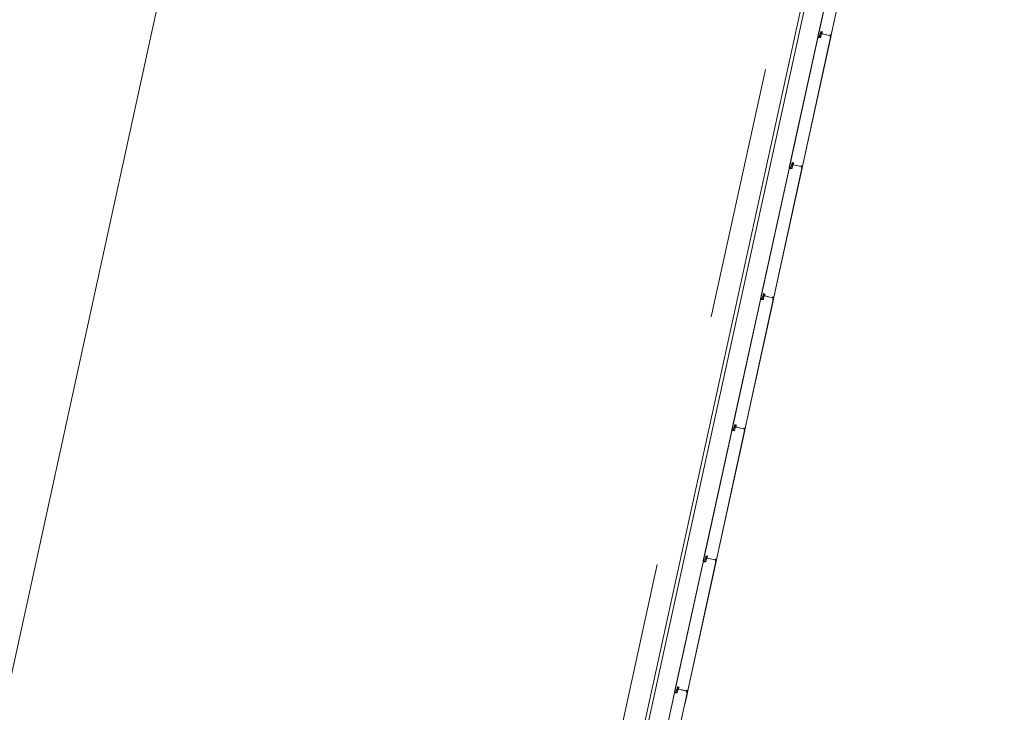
# Model space of a CAD drawing. Header units: metres. Extents: x 233012 to 233264, y 553571 to 554014.
# Tile 277 of 313: x 233092.7 to 233100.48, y 553997.27 to 554002.74. Entities that reach past the tile are written whole.
import ezdxf

# ---------------------------------------------------------------- set-up
doc = ezdxf.new("R2010")
doc.units = ezdxf.units.M
doc.linetypes.add('NLCS-HIDDEN', pattern=[4, 2, -2])
for name, color, linetype, lineweight in [('A-N---NPP', 251, 'NLCS-HIDDEN', 9), ('A-NA23_vloer', 252, 'Continuous', 0), ('A-NL$1B_3D-modellen_algemeen', 252, 'Continuous', 5), ('A-NL$1B_3D-modellen_algemeen-drsn', 252, 'Continuous', 5), ('A-NL23_vloeraanzicht', 252, 'Continuous', 5)]:
    doc.layers.add(name, color=color, linetype=linetype, lineweight=lineweight)

# ---------------------------------------------------------------- blocks, each defined once
blk = doc.blocks.new('NLRS_41_GM_WPB_waterslag_gen_mie - waterslag-5560439-01_Situatie')
at = {"layer": 'A-NL$1B_3D-modellen_algemeen'}
blk.add_line((12.1175, -0.279), (-12.3965, -0.279), dxfattribs=at)

msp = doc.modelspace()

# ---------------------------------------------------------------- linework, layer by layer
at = {"layer": 'A-N---NPP', "flags": 128}
msp.add_lwpolyline([(233208.526, 553888.618), (233228.609, 553980.395), (233099.954, 554008.548), (233025.404, 553667.867), (233154.055, 553639.689), (233189.361, 553801.036), (233206.475, 553797.378), (233225.622, 553884.877)], close=True, dxfattribs=at)
at = {"layer": 'A-NA23_vloer', "flags": 128}
msp.add_lwpolyline([(233189.7304, 553676.5115), (233188.6615, 553671.627), (233028.9605, 553706.5739), (233096.3338, 554014.4585), (233264.2582, 553977.7124), (233263.9339, 553967.3248), (233258.9348, 553967.4302), (233259.131, 553973.716), (233100.1493, 554008.5053), (233034.9138, 553710.3894), (233189.7304, 553676.5115)], dxfattribs=at)
at = {"layer": 'A-NL$1B_3D-modellen_algemeen-drsn'}
for p, q in [((233099.2369, 554003.6337), (233099.0117, 554002.6043)), ((233099.0135, 554002.608), (233099.237, 554003.6296)), ((233099.3384, 554003.6345), (233099.1128, 554002.6033)), ((233099.0223, 554002.603), (233099.0259, 554002.6195)), ((233099.0233, 554002.6028), (233099.0269, 554002.6193)), ((233099.0302, 554002.6252), (233099.034, 554002.6423)), ((233099.0312, 554002.6249), (233099.035, 554002.642)), ((233099.0345, 554002.6369), (233099.0321, 554002.626)), ((233099.0362, 554002.6193), (233099.0322, 554002.6006)), ((233099.0354, 554002.6366), (233099.0331, 554002.6258)), ((233099.0331, 554002.6004), (233099.0372, 554002.6191)), ((233099.1054, 554002.6122), (233099.0419, 554002.6261)), ((233099.0444, 554002.6402), (233099.0427, 554002.6275)), ((233099.0454, 554002.6401), (233099.0437, 554002.6273)), ((233099.044, 554002.6256), (233099.1043, 554002.6125)), ((233099.1105, 554002.616), (233099.1103, 554002.6035)), ((233099.1113, 554002.6035), (233099.1115, 554002.616)), ((233099.1137, 554002.603), (233099.127, 554002.6638)), ((233099.0103, 554002.5982), (233098.7851, 554001.5688)), ((233099.0104, 554002.5941), (233098.7869, 554001.5725)), ((233098.8862, 554001.5678), (233099.1118, 554002.599)), ((233098.8871, 554001.5675), (233099.1128, 554002.5988)), ((233099.0298, 554002.5987), (233099.0103, 554002.5982)), ((233099.0298, 554002.5977), (233099.014, 554002.5973)), ((233098.8074, 554001.6068), (233098.8036, 554001.5897)), ((233098.8046, 554001.5894), (233098.8084, 554001.6065)), ((233098.8178, 554001.6047), (233098.8161, 554001.592)), ((233098.8188, 554001.6046), (233098.8171, 554001.5918)), ((233098.7837, 554001.5627), (233098.5585, 554000.5333)), ((233098.5603, 554000.537), (233098.7839, 554001.5586)), ((233098.6596, 554000.5323), (233098.8852, 554001.5635)), ((233098.6605, 554000.532), (233098.8862, 554001.5633)), ((233098.8032, 554001.5632), (233098.7837, 554001.5627)), ((233098.7874, 554001.5618), (233098.8032, 554001.5622)), ((233098.7993, 554001.584), (233098.7957, 554001.5675)), ((233098.7967, 554001.5673), (233098.8003, 554001.5838)), ((233098.8079, 554001.6014), (233098.8055, 554001.5905)), ((233098.8096, 554001.5838), (233098.8056, 554001.5651)), ((233098.8065, 554001.5903), (233098.8088, 554001.6012)), ((233098.8106, 554001.5836), (233098.8065, 554001.5649)), ((233098.8788, 554001.5767), (233098.8153, 554001.5906)), ((233098.8174, 554001.5901), (233098.8777, 554001.577)), ((233098.8839, 554001.5805), (233098.8837, 554001.568)), ((233098.8849, 554001.5805), (233098.8847, 554001.568)), ((233098.5571, 554000.5272), (233098.3319, 553999.4978)), ((233098.5573, 554000.5231), (233098.3337, 553999.5015)), ((233098.433, 553999.4968), (233098.6586, 554000.528)), ((233098.4339, 553999.4965), (233098.6596, 554000.5278)), ((233098.5766, 554000.5277), (233098.5571, 554000.5272)), ((233098.5766, 554000.5267), (233098.5608, 554000.5263)), ((233098.5691, 554000.532), (233098.5727, 554000.5485)), ((233098.5701, 554000.5318), (233098.5737, 554000.5483)), ((233098.577, 554000.5542), (233098.5808, 554000.5713)), ((233098.578, 554000.554), (233098.5818, 554000.571)), ((233098.5813, 554000.5659), (233098.5789, 554000.555)), ((233098.5831, 554000.5483), (233098.579, 554000.5296)), ((233098.5799, 554000.5548), (233098.5822, 554000.5657)), ((233098.5799, 554000.5294), (233098.584, 554000.5481)), ((233098.6522, 554000.5412), (233098.5887, 554000.5551)), ((233098.5912, 554000.5692), (233098.5895, 554000.5565)), ((233098.5905, 554000.5563), (233098.5922, 554000.5691)), ((233098.5908, 554000.5547), (233098.6511, 554000.5415)), ((233098.6573, 554000.545), (233098.6571, 554000.5325)), ((233098.6581, 554000.5325), (233098.6583, 554000.545)), ((233098.3461, 553999.513), (233098.3425, 553999.4965)), ((233098.3435, 553999.4963), (233098.3471, 553999.5128)), ((233098.3505, 553999.5187), (233098.3542, 553999.5358)), ((233098.3514, 553999.5185), (233098.3552, 553999.5355)), ((233098.3547, 553999.5304), (233098.3523, 553999.5195)), ((233098.3565, 553999.5128), (233098.3524, 553999.4941)), ((233098.3533, 553999.5193), (233098.3556, 553999.5302)), ((233098.3574, 553999.5126), (233098.3533, 553999.4939)), ((233098.4256, 553999.5057), (233098.3621, 553999.5196)), ((233098.3646, 553999.5337), (233098.3629, 553999.521)), ((233098.3639, 553999.5208), (233098.3656, 553999.5336)), ((233098.3642, 553999.5192), (233098.4245, 553999.506)), ((233098.4307, 553999.5095), (233098.4305, 553999.497)), ((233098.4315, 553999.497), (233098.4317, 553999.5095)), ((233098.3305, 553999.4917), (233098.1053, 553998.4623)), ((233098.3307, 553999.4876), (233098.1071, 553998.466)), ((233098.432, 553999.4925), (233098.2064, 553998.4613)), ((233098.2074, 553998.461), (233098.433, 553999.4923)), ((233098.35, 553999.4922), (233098.3305, 553999.4917)), ((233098.3342, 553999.4908), (233098.35, 553999.4912)), ((233098.1239, 553998.4832), (233098.1276, 553998.5003)), ((233098.1248, 553998.483), (233098.1286, 553998.5)), ((233098.1281, 553998.4949), (233098.1257, 553998.484)), ((233098.1267, 553998.4838), (233098.1291, 553998.4947)), ((233098.138, 553998.4982), (233098.1363, 553998.4855)), ((233098.1373, 553998.4854), (233098.139, 553998.4981)), ((233098.1039, 553998.4562), (233097.8787, 553997.4268)), ((233097.8805, 553997.4305), (233098.1041, 553998.4521)), ((233098.2054, 553998.457), (233097.9798, 553997.4258)), ((233097.9808, 553997.4255), (233098.2064, 553998.4568)), ((233098.1234, 553998.4567), (233098.1039, 553998.4562)), ((233098.1076, 553998.4553), (233098.1234, 553998.4557)), ((233098.1196, 553998.4775), (233098.1159, 553998.4611)), ((233098.1169, 553998.4608), (233098.1205, 553998.4773)), ((233098.1299, 553998.4773), (233098.1258, 553998.4586)), ((233098.1308, 553998.4771), (233098.1268, 553998.4584)), ((233098.199, 553998.4702), (233098.1355, 553998.4841)), ((233098.1376, 553998.4837), (233098.1979, 553998.4705)), ((233098.2041, 553998.474), (233098.2039, 553998.4615)), ((233098.2049, 553998.4616), (233098.2051, 553998.474)), ((233097.8773, 553997.4207), (233097.6521, 553996.3913)), ((233097.8775, 553997.4166), (233097.6539, 553996.395)), ((233097.7532, 553996.3903), (233097.9789, 553997.4215)), ((233097.8968, 553997.4212), (233097.8773, 553997.4207)), ((233097.8968, 553997.4202), (233097.881, 553997.4198)), ((233097.8894, 553997.4256), (233097.893, 553997.442)), ((233097.8903, 553997.4253), (233097.8939, 553997.4418)), ((233097.8973, 553997.4477), (233097.901, 553997.4648)), ((233097.8982, 553997.4475), (233097.902, 553997.4646)), ((233097.9015, 553997.4594), (233097.8991, 553997.4486)), ((233097.9033, 553997.4418), (233097.8992, 553997.4231)), ((233097.9001, 553997.4483), (233097.9025, 553997.4592)), ((233097.9002, 553997.4229), (233097.9042, 553997.4416)), ((233097.9724, 553997.4347), (233097.9089, 553997.4486)), ((233097.9114, 553997.4627), (233097.9098, 553997.45)), ((233097.9124, 553997.4626), (233097.9107, 553997.4499)), ((233097.911, 553997.4482), (233097.9713, 553997.435)), ((233097.962, 553997.3398), (233097.9798, 553997.4213)), ((233097.9775, 553997.4385), (233097.9773, 553997.426)), ((233097.9783, 553997.4261), (233097.9785, 553997.4385))]:
    msp.add_line(p, q, dxfattribs=at)
for centre, major_axis, start_param, end_param in [((233099.0294, 554002.6188), (0.00273, 0.00219), 1.689623, 2.248479), ((233099.0294, 554002.6188), (0.00348, 0.00036), 2.263052, 2.821909), ((233099.0294, 554002.6188), (0.00195, 0.00157), 1.689623, 2.248479), ((233099.0281, 554002.6256), (-0.00196, 0.001), 2.837023, 3.39588), ((233099.0281, 554002.6256), (-0.00085, 0.00203), 3.539719, 4.098575), ((233099.0281, 554002.6256), (-0.00159, 0.00278), 3.417358, 3.976214), ((233099.0352, 554002.6254), (0.00316, 0.00052), 2.764345, 4.299093), ((233099.0352, 554002.6254), (0.00218, 0.00029), 2.796726, 4.331349), ((233099.0352, 554002.6254), (0.0022, -0.00005), 2.951707, 4.48633), ((233099.0374, 554002.6415), (0.00316, 0.00151), 0.909507, 2.480303), ((233099.0374, 554002.6415), (0.00316, 0.00151), 0.909507, 2.480303), ((233099.0338, 554002.6198), (-0.0004, -0.00247), 1.517566, 3.052924), ((233099.0376, 554002.6362), (0.00306, 0.00094), 1.055608, 2.626404), ((233099.0338, 554002.6198), (0.00138, 0.00322), 4.902642, 6.438001), ((233099.0338, 554002.6198), (0.00212, -0.00278), 0.704419, 2.239778), ((233099.0374, 554002.6415), (0.00195, 0.00157), 0.677683, 2.248479), ((233099.0376, 554002.6362), (0.00219, 0.00023), 1.249046, 2.819842), ((233099.0376, 554002.6362), (0.00219, 0.00023), 1.249046, 2.819842), ((233099.0392, 554002.6358), (0.00131, 0.00177), 5.221733, 6.705263), ((233099.0392, 554002.6358), (0.00072, 0.00208), 4.916898, 6.400428), ((233099.0392, 554002.6358), (0.00246, -0.00204), 0.564994, 2.048524), ((233099.0439, 554002.6276), (0.00077, 0.00341), 1.664264, 2.402198), ((233099.0439, 554002.6276), (0.0035, -0.00012), 3.048082, 3.786017), ((233099.0439, 554002.6276), (0.00199, 0.00152), 2.360264, 3.114134), ((233099.0419, 554002.6405), (0.0024, 0.0007), 5.870037, 7.353567), ((233099.0419, 554002.6405), (0.00197, 0.00289), 5.183337, 6.666867), ((233099.0419, 554002.6405), (0.00263, 0.00231), 5.433705, 6.917235), ((233099.0444, 554002.6273), (0.00037, 0.00161), 1.667589, 3.151119), ((233099.0444, 554002.6273), (0.000287, 0.000583), 1.899413, 3.382943), ((233099.0444, 554002.6273), (-0.000035, 0.000649), 1.389472, 2.873002), ((233099.1081, 554002.6161), (-0.00183, 0.00078), 4.800389, 6.468977), ((233099.1085, 554002.6157), (0.00031, 0.00126), 4.933576, 7.877773), ((233099.1085, 554002.6157), (0.000034, -0.000291), 1.43767, 4.381867), ((233099.1085, 554002.6157), (0.000102, -0.000275), 1.198998, 4.143195), ((233099.1085, 554002.616), (0.00115, 0.00164), 5.306478, 6.77821), ((233099.0144, 554002.5933), (0.00298, 0.00267), 0.931354, 2.19532), ((233099.0144, 554002.5933), (0.00203, -0.00344), 2.699863, 3.963829), ((233099.0176, 554002.6071), (-0.00369, 0.00202), 0.284984, 1.592391), ((233099.0176, 554002.6071), (-0.00408, 0.001), 0.023979, 1.331386), ((233099.0202, 554002.6035), (0.00076, 0.00311), 2.902183, 4.736368), ((233099.0202, 554002.6035), (0.00086, 0.00203), 3.063058, 4.897244), ((233099.0202, 554002.6035), (-0.00138, 0.00171), 1.98509, 3.819275), ((233099.0297, 554002.6012), (0.00225, 0.00108), 4.29038, 5.620278), ((233099.0297, 554002.6012), (0.00143, -0.0032), 5.888446, 7.218344), ((233099.0297, 554002.6012), (0.00275, 0.00217), 4.069193, 5.39909), ((233099.1045, 554002.6134), (0.000837, 0.000547), 3.917973, 5.48877), ((233099.1056, 554002.6132), (0.000884, -0.000467), 4.982599, 6.553395), ((233099.11, 554002.6035), (0.0027, -0.0013), 2.472128, 4.943664), ((233099.11, 554002.6035), (0.00299, -0.00023), 2.099436, 4.570971), ((233099.11, 554002.6035), (0.00199, -0.00017), 2.107302, 4.578591), ((233099.1086, 554002.6062), (0.000994, -0.000113), 5.278694, 6.377924), ((233099.1121, 554002.6037), (0.00135, 0.00119), 2.53463, 5.179109), ((233099.1108, 554002.5992), (0.000016, -0.001), 1.338972, 2.909768), ((233099.1108, 554002.5992), (0.000016, -0.001), 1.338972, 2.909768), ((233099.1121, 554002.6037), (0.000059, 0.000798), 1.822201, 4.316263), ((233099.1121, 554002.6037), (0.000571, 0.00056), 2.543407, 5.037469), ((233099.1108, 554002.5992), (0.00145, 0.00138), 5.307534, 6.87833), ((233098.8108, 554001.606), (0.00116, 0.0033), 0.122489, 1.693286), ((233098.8108, 554001.606), (0.00116, 0.0033), 0.122489, 1.693286), ((233098.811, 554001.6007), (0.00306, 0.00094), 1.055608, 2.626404), ((233098.8108, 554001.606), (0.00192, 0.0016), 0.662909, 2.233706), ((233098.8153, 554001.605), (0.00137, 0.00209), 5.162977, 6.646507), ((233098.8153, 554001.605), (-0.00014, -0.0035), 1.481303, 2.964833), ((233098.8153, 554001.605), (0.00145, 0.00319), 5.011082, 6.494612), ((233098.7878, 554001.5578), (0.00298, 0.00267), 0.931354, 2.19532), ((233098.7878, 554001.5578), (0.00203, -0.00344), 2.699863, 3.963829), ((233098.791, 554001.5716), (0.0042, 0.00007), 2.909966, 4.217373), ((233098.791, 554001.5716), (0.00345, -0.0024), 3.534291, 4.841698), ((233098.7936, 554001.568), (0.00151, -0.00282), 5.313654, 7.14784), ((233098.7936, 554001.568), (0.0017, -0.0014), 4.924274, 6.758459), ((233098.7936, 554001.568), (0.00081, -0.00205), 5.42827, 7.262456), ((233098.8028, 554001.5833), (0.00188, -0.00295), 3.371735, 3.930592), ((233098.8028, 554001.5833), (-0.00016, -0.0035), 3.985195, 4.544052), ((233098.8028, 554001.5833), (0.00108, -0.00225), 3.490623, 4.04948), ((233098.8015, 554001.5901), (0.00189, -0.00113), 6.046079, 6.604935), ((233098.8015, 554001.5901), (0.00144, -0.00166), 0.083893, 0.64275), ((233098.8031, 554001.5657), (0.00225, 0.00108), 4.29038, 5.620278), ((233098.8031, 554001.5657), (0.00143, -0.0032), 5.888446, 7.218344), ((233098.8031, 554001.5657), (0.00275, 0.00217), 4.069193, 5.39909), ((233098.8015, 554001.5901), (0.00315, -0.00056), 5.686243, 6.2451), ((233098.8086, 554001.5899), (0.00316, 0.00052), 2.764345, 4.299093), ((233098.8086, 554001.5899), (0.00218, 0.00029), 2.796726, 4.331349), ((233098.8086, 554001.5899), (0.0022, -0.00005), 2.951707, 4.48633), ((233098.8072, 554001.5843), (-0.0004, -0.00247), 1.517566, 3.052924), ((233098.8072, 554001.5843), (0.00138, 0.00322), 4.902642, 6.438001), ((233098.8072, 554001.5843), (0.00212, -0.00278), 0.704419, 2.239778), ((233098.811, 554001.6007), (0.00219, 0.00023), 1.249046, 2.819842), ((233098.811, 554001.6007), (0.00219, 0.00023), 1.249046, 2.819842), ((233098.8126, 554001.6003), (0.00131, 0.00177), 5.221733, 6.705263), ((233098.8126, 554001.6003), (0.00072, 0.00208), 4.916898, 6.400428), ((233098.8126, 554001.6003), (0.00246, -0.00204), 0.564994, 2.048524), ((233098.8173, 554001.5921), (0.00077, 0.00341), 1.664264, 2.402198), ((233098.8173, 554001.5921), (0.0035, -0.00012), 3.048082, 3.786017), ((233098.8173, 554001.5921), (0.00199, 0.00152), 2.360264, 3.114134), ((233098.8178, 554001.5918), (0.00061, -0.00153), 4.202447, 5.685977), ((233098.8178, 554001.5918), (0.000586, -0.000281), 3.460683, 4.944212), ((233098.8178, 554001.5918), (0.000142, -0.000634), 4.363322, 5.846852), ((233098.8779, 554001.5779), (0.000794, -0.000608), 5.150418, 6.721214), ((233098.879, 554001.5777), (0.000884, -0.000467), 4.982599, 6.553395), ((233098.8815, 554001.5806), (0.00069, 0.00186), 0.040866, 1.709453), ((233098.8834, 554001.568), (0.0027, -0.0013), 2.472128, 4.943664), ((233098.8834, 554001.568), (0.00299, -0.00023), 2.099436, 4.570971), ((233098.8819, 554001.5802), (0.00031, 0.00126), 4.933576, 7.877773), ((233098.8834, 554001.568), (0.00199, -0.00017), 2.107302, 4.578591), ((233098.8819, 554001.5802), (0.000034, -0.000291), 1.43767, 4.381867), ((233098.8819, 554001.5802), (0.000102, -0.000275), 1.198998, 4.143195), ((233098.8819, 554001.5805), (0.00045, -0.00195), 1.326327, 2.798059), ((233098.8821, 554001.5707), (0.000994, -0.000113), 5.278694, 6.377924), ((233098.8855, 554001.5682), (0.00164, 0.00075), 2.825219, 5.469697), ((233098.8843, 554001.5637), (0.000016, -0.001), 1.338972, 2.909768), ((233098.8843, 554001.5637), (0.000016, -0.001), 1.338972, 2.909768), ((233098.8855, 554001.5682), (0.000791, -0.000117), 3.465414, 5.959476), ((233098.8855, 554001.5682), (0.000584, 0.000547), 2.566065, 5.060127), ((233098.8843, 554001.5637), (0.00145, 0.00138), 5.307534, 6.87833), ((233098.5612, 554000.5223), (0.00298, 0.00267), 0.931354, 2.19532), ((233098.5612, 554000.5223), (0.00203, -0.00344), 2.699863, 3.963829), ((233098.5644, 554000.5361), (0.0042, 0.00007), 2.909966, 4.217373), ((233098.5644, 554000.5361), (0.00345, -0.0024), 3.534291, 4.841698), ((233098.567, 554000.5325), (0.00151, -0.00282), 5.313654, 7.14784), ((233098.567, 554000.5325), (0.0017, -0.0014), 4.924274, 6.758459), ((233098.567, 554000.5325), (0.00081, -0.00205), 5.42827, 7.262456), ((233098.5762, 554000.5478), (0.00188, -0.00295), 3.371735, 3.930592), ((233098.5762, 554000.5478), (-0.00016, -0.0035), 3.985195, 4.544052), ((233098.5762, 554000.5478), (0.00108, -0.00225), 3.490623, 4.04948), ((233098.5749, 554000.5546), (0.00189, -0.00113), 6.046079, 6.604935), ((233098.5749, 554000.5546), (0.00144, -0.00166), 0.083893, 0.64275), ((233098.5765, 554000.5302), (0.00225, 0.00108), 4.29038, 5.620278), ((233098.5765, 554000.5302), (0.00143, -0.0032), 5.888446, 7.218344), ((233098.5765, 554000.5302), (0.00275, 0.00217), 4.069193, 5.39909), ((233098.5749, 554000.5546), (0.00315, -0.00056), 5.686243, 6.2451), ((233098.582, 554000.5544), (0.00316, 0.00052), 2.764345, 4.299093), ((233098.582, 554000.5544), (0.00218, 0.00029), 2.796726, 4.331349), ((233098.582, 554000.5544), (0.0022, -0.00005), 2.951707, 4.48633), ((233098.5842, 554000.5705), (0.00116, 0.0033), 0.122489, 1.693286), ((233098.5842, 554000.5705), (0.00116, 0.0033), 0.122489, 1.693286), ((233098.5806, 554000.5488), (-0.0004, -0.00247), 1.517566, 3.052924), ((233098.5844, 554000.5652), (0.00306, 0.00094), 1.055608, 2.626404), ((233098.5806, 554000.5488), (0.00138, 0.00322), 4.902642, 6.438001), ((233098.5806, 554000.5488), (0.00212, -0.00278), 0.704419, 2.239778), ((233098.5842, 554000.5705), (0.00192, 0.0016), 0.662909, 2.233706), ((233098.5844, 554000.5652), (0.00219, 0.00023), 1.249046, 2.819842), ((233098.5844, 554000.5652), (0.00219, 0.00023), 1.249046, 2.819842), ((233098.586, 554000.5648), (0.00131, 0.00177), 5.221733, 6.705263), ((233098.586, 554000.5648), (0.00072, 0.00208), 4.916898, 6.400428), ((233098.586, 554000.5648), (0.00246, -0.00204), 0.564994, 2.048524), ((233098.5907, 554000.5566), (0.00077, 0.00341), 1.664264, 2.402198), ((233098.5907, 554000.5566), (0.0035, -0.00012), 3.048082, 3.786017), ((233098.5907, 554000.5566), (0.00199, 0.00152), 2.360264, 3.114134), ((233098.5887, 554000.5695), (0.00137, 0.00209), 5.162977, 6.646507), ((233098.5887, 554000.5695), (-0.00014, -0.0035), 1.481303, 2.964833), ((233098.5887, 554000.5695), (0.00145, 0.00319), 5.011082, 6.494612), ((233098.5912, 554000.5563), (0.00061, -0.00153), 4.202447, 5.685977), ((233098.5912, 554000.5563), (0.000586, -0.000281), 3.460683, 4.944212), ((233098.5912, 554000.5563), (0.000142, -0.000634), 4.363322, 5.846852), ((233098.6513, 554000.5424), (0.000794, -0.000608), 5.150418, 6.721214), ((233098.6524, 554000.5422), (0.000884, -0.000467), 4.982599, 6.553395), ((233098.6549, 554000.5451), (0.00069, 0.00186), 0.040866, 1.709453), ((233098.6568, 554000.5325), (0.0027, -0.0013), 2.472128, 4.943664), ((233098.6568, 554000.5325), (0.00299, -0.00023), 2.099436, 4.570971), ((233098.6553, 554000.5447), (0.00031, 0.00126), 4.933576, 7.877773), ((233098.6568, 554000.5325), (0.00199, -0.00017), 2.107302, 4.578591), ((233098.6553, 554000.5447), (0.000034, -0.000291), 1.43767, 4.381867), ((233098.6553, 554000.5447), (0.000102, -0.000275), 1.198998, 4.143195), ((233098.6553, 554000.545), (0.00045, -0.00195), 1.326327, 2.798059), ((233098.6555, 554000.5352), (0.000994, -0.000113), 5.278694, 6.377924), ((233098.6589, 554000.5327), (0.00164, 0.00075), 2.825219, 5.469697), ((233098.6577, 554000.5282), (0.000016, -0.001), 1.338972, 2.909768), ((233098.6577, 554000.5282), (0.000016, -0.001), 1.338972, 2.909768), ((233098.6589, 554000.5327), (0.000791, -0.000117), 3.465414, 5.959476), ((233098.6589, 554000.5327), (0.000584, 0.000547), 2.566065, 5.060127), ((233098.6577, 554000.5282), (0.00145, 0.00138), 5.307534, 6.87833), ((233098.3496, 553999.5123), (0.00188, -0.00295), 3.371735, 3.930592), ((233098.3496, 553999.5123), (-0.00016, -0.0035), 3.985195, 4.544052), ((233098.3496, 553999.5123), (0.00108, -0.00225), 3.490623, 4.04948), ((233098.3483, 553999.5191), (0.00189, -0.00113), 6.046079, 6.604935), ((233098.3483, 553999.5191), (0.00144, -0.00166), 0.083893, 0.64275), ((233098.3483, 553999.5191), (0.00315, -0.00056), 5.686243, 6.2451), ((233098.3554, 553999.5189), (0.00316, 0.00052), 2.764345, 4.299093), ((233098.3554, 553999.5189), (0.00218, 0.00029), 2.796726, 4.331349), ((233098.3554, 553999.5189), (0.0022, -0.00005), 2.951707, 4.48633), ((233098.3576, 553999.535), (0.00116, 0.0033), 0.122489, 1.693286), ((233098.3576, 553999.535), (0.00116, 0.0033), 0.122489, 1.693286), ((233098.354, 553999.5133), (-0.0004, -0.00247), 1.517566, 3.052924), ((233098.3578, 553999.5297), (0.00306, 0.00094), 1.055608, 2.626404), ((233098.354, 553999.5133), (0.00138, 0.00322), 4.902642, 6.438001), ((233098.354, 553999.5133), (0.00212, -0.00278), 0.704419, 2.239778), ((233098.3576, 553999.535), (0.00192, 0.0016), 0.662909, 2.233706), ((233098.3578, 553999.5297), (0.00219, 0.00023), 1.249046, 2.819842), ((233098.3578, 553999.5297), (0.00219, 0.00023), 1.249046, 2.819842), ((233098.3595, 553999.5293), (0.00131, 0.00177), 5.221733, 6.705263), ((233098.3595, 553999.5293), (0.00072, 0.00208), 4.916898, 6.400428), ((233098.3595, 553999.5293), (0.00246, -0.00204), 0.564994, 2.048524), ((233098.3641, 553999.5211), (0.00077, 0.00341), 1.664264, 2.402198), ((233098.3641, 553999.5211), (0.0035, -0.00012), 3.048082, 3.786017), ((233098.3641, 553999.5211), (0.00199, 0.00152), 2.360264, 3.114134), ((233098.3621, 553999.534), (0.00137, 0.00209), 5.162977, 6.646507), ((233098.3646, 553999.5208), (0.00061, -0.00153), 4.202447, 5.685977), ((233098.3621, 553999.534), (-0.00014, -0.0035), 1.481303, 2.964833), ((233098.3621, 553999.534), (0.00145, 0.00319), 5.011082, 6.494612), ((233098.3646, 553999.5208), (0.000586, -0.000281), 3.460683, 4.944212), ((233098.3646, 553999.5208), (0.000142, -0.000634), 4.363322, 5.846852), ((233098.4247, 553999.5069), (0.000794, -0.000608), 5.150418, 6.721214), ((233098.4258, 553999.5067), (0.000884, -0.000467), 4.982599, 6.553395), ((233098.4283, 553999.5096), (0.00069, 0.00186), 0.040866, 1.709453), ((233098.4287, 553999.5092), (0.00031, 0.00126), 4.933576, 7.877773), ((233098.4287, 553999.5092), (0.000034, -0.000291), 1.43767, 4.381867), ((233098.4287, 553999.5092), (0.000102, -0.000275), 1.198998, 4.143195), ((233098.4287, 553999.5095), (0.00045, -0.00195), 1.326327, 2.798059), ((233098.3346, 553999.4868), (0.00298, 0.00267), 0.931354, 2.19532), ((233098.3346, 553999.4868), (0.00203, -0.00344), 2.699863, 3.963829), ((233098.3378, 553999.5006), (0.0042, 0.00007), 2.909966, 4.217373), ((233098.3378, 553999.5006), (0.00345, -0.0024), 3.534291, 4.841698), ((233098.3404, 553999.497), (0.00151, -0.00282), 5.313654, 7.14784), ((233098.3404, 553999.497), (0.0017, -0.0014), 4.924274, 6.758459), ((233098.3404, 553999.497), (0.00081, -0.00205), 5.42827, 7.262456), ((233098.3499, 553999.4947), (0.00225, 0.00108), 4.29038, 5.620278), ((233098.3499, 553999.4947), (0.00143, -0.0032), 5.888446, 7.218344), ((233098.3499, 553999.4947), (0.00275, 0.00217), 4.069193, 5.39909), ((233098.4302, 553999.497), (0.0027, -0.0013), 2.472128, 4.943664), ((233098.4302, 553999.497), (0.00299, -0.00023), 2.099436, 4.570971), ((233098.4302, 553999.497), (0.00199, -0.00017), 2.107302, 4.578591), ((233098.4289, 553999.4997), (0.000994, -0.000113), 5.278694, 6.377924), ((233098.4323, 553999.4972), (0.00164, 0.00075), 2.825219, 5.469697), ((233098.4311, 553999.4927), (0.000016, -0.001), 1.338972, 2.909768), ((233098.4311, 553999.4927), (0.000016, -0.001), 1.338972, 2.909768), ((233098.4323, 553999.4972), (0.000791, -0.000117), 3.465414, 5.959476), ((233098.4323, 553999.4972), (0.000584, 0.000547), 2.566065, 5.060127), ((233098.4311, 553999.4927), (0.00145, 0.00138), 5.307534, 6.87833), ((233098.131, 553998.4995), (0.00116, 0.0033), 0.122489, 1.693286), ((233098.131, 553998.4995), (0.00116, 0.0033), 0.122489, 1.693286), ((233098.1312, 553998.4942), (0.00306, 0.00094), 1.055608, 2.626404), ((233098.131, 553998.4995), (0.00192, 0.0016), 0.662909, 2.233706), ((233098.1312, 553998.4942), (0.00219, 0.00023), 1.249046, 2.819842), ((233098.1312, 553998.4942), (0.00219, 0.00023), 1.249046, 2.819842), ((233098.1329, 553998.4938), (0.00131, 0.00177), 5.221733, 6.705263), ((233098.1329, 553998.4938), (0.00072, 0.00208), 4.916898, 6.400428), ((233098.1329, 553998.4938), (0.00246, -0.00204), 0.564994, 2.048524), ((233098.1355, 553998.4985), (0.00137, 0.00209), 5.162977, 6.646507), ((233098.1355, 553998.4985), (-0.00014, -0.0035), 1.481303, 2.964833), ((233098.1355, 553998.4985), (0.00145, 0.00319), 5.011082, 6.494612), ((233098.108, 553998.4513), (0.00298, 0.00267), 0.931354, 2.19532), ((233098.108, 553998.4513), (0.00203, -0.00344), 2.699863, 3.963829), ((233098.1112, 553998.4651), (0.0042, 0.00007), 2.909966, 4.217373), ((233098.1112, 553998.4651), (0.00345, -0.0024), 3.534291, 4.841698), ((233098.1138, 553998.4615), (0.00151, -0.00282), 5.313654, 7.14784), ((233098.1138, 553998.4615), (0.0017, -0.0014), 4.924274, 6.758459), ((233098.1138, 553998.4615), (0.00081, -0.00205), 5.42827, 7.262456), ((233098.123, 553998.4768), (0.00188, -0.00295), 3.371735, 3.930592), ((233098.123, 553998.4768), (-0.00016, -0.0035), 3.985195, 4.544052), ((233098.123, 553998.4768), (0.00108, -0.00225), 3.490623, 4.04948), ((233098.1217, 553998.4836), (0.00189, -0.00113), 6.046079, 6.604935), ((233098.1217, 553998.4836), (0.00144, -0.00166), 0.083893, 0.64275), ((233098.1233, 553998.4592), (0.00225, 0.00108), 4.29038, 5.620278), ((233098.1233, 553998.4592), (0.00143, -0.0032), 5.888446, 7.218344), ((233098.1233, 553998.4592), (0.00275, 0.00217), 4.069193, 5.39909), ((233098.1217, 553998.4836), (0.00315, -0.00056), 5.686243, 6.2451), ((233098.1288, 553998.4834), (0.00316, 0.00052), 2.764345, 4.299093), ((233098.1288, 553998.4834), (0.00218, 0.00029), 2.796726, 4.331349), ((233098.1288, 553998.4834), (0.0022, -0.00005), 2.951707, 4.48633), ((233098.1274, 553998.4778), (-0.0004, -0.00247), 1.517566, 3.052924), ((233098.1274, 553998.4778), (0.00138, 0.00322), 4.902642, 6.438001), ((233098.1274, 553998.4778), (0.00212, -0.00278), 0.704419, 2.239778), ((233098.1375, 553998.4856), (0.00077, 0.00341), 1.664264, 2.402198), ((233098.1375, 553998.4856), (0.0035, -0.00012), 3.048082, 3.786017), ((233098.1375, 553998.4856), (0.00199, 0.00152), 2.360264, 3.114134), ((233098.138, 553998.4853), (0.00061, -0.00153), 4.202447, 5.685977), ((233098.138, 553998.4853), (0.000586, -0.000281), 3.460683, 4.944212), ((233098.138, 553998.4853), (0.000142, -0.000634), 4.363322, 5.846852), ((233098.1981, 553998.4714), (0.000794, -0.000608), 5.150418, 6.721214), ((233098.1992, 553998.4712), (0.000884, -0.000467), 4.982599, 6.553395), ((233098.2017, 553998.4741), (0.00069, 0.00186), 0.040866, 1.709453), ((233098.2036, 553998.4615), (0.0027, -0.0013), 2.472128, 4.943664), ((233098.2036, 553998.4615), (0.00299, -0.00023), 2.099436, 4.570971), ((233098.2021, 553998.4737), (0.00031, 0.00126), 4.933576, 7.877773), ((233098.2036, 553998.4615), (0.00199, -0.00017), 2.107302, 4.578591), ((233098.2021, 553998.4737), (0.000034, -0.000291), 1.43767, 4.381867), ((233098.2021, 553998.4737), (0.000102, -0.000275), 1.198998, 4.143195), ((233098.2021, 553998.474), (0.00045, -0.00195), 1.326327, 2.798059), ((233098.2023, 553998.4642), (0.000994, -0.000113), 5.278694, 6.377924), ((233098.2057, 553998.4617), (0.00164, 0.00075), 2.825219, 5.469697), ((233098.2045, 553998.4572), (0.000016, -0.001), 1.338972, 2.909768), ((233098.2045, 553998.4572), (0.000016, -0.001), 1.338972, 2.909768), ((233098.2057, 553998.4617), (0.000791, -0.000117), 3.465414, 5.959476), ((233098.2057, 553998.4617), (0.000584, 0.000547), 2.566065, 5.060127), ((233098.2045, 553998.4572), (0.00145, 0.00138), 5.307534, 6.87833), ((233097.8814, 553997.4158), (0.00298, 0.00267), 0.931354, 2.19532), ((233097.8814, 553997.4158), (0.00203, -0.00344), 2.699863, 3.963829), ((233097.8846, 553997.4296), (0.0042, 0.00007), 2.909966, 4.217373), ((233097.8846, 553997.4296), (0.00345, -0.0024), 3.534291, 4.841698), ((233097.8872, 553997.426), (0.00151, -0.00282), 5.313654, 7.14784), ((233097.8872, 553997.426), (0.0017, -0.0014), 4.924274, 6.758459), ((233097.8872, 553997.426), (0.00081, -0.00205), 5.42827, 7.262456), ((233097.8964, 553997.4413), (0.00188, -0.00295), 3.371735, 3.930592), ((233097.8964, 553997.4413), (-0.00016, -0.0035), 3.985195, 4.544052), ((233097.8964, 553997.4413), (0.00108, -0.00225), 3.490623, 4.04948), ((233097.8951, 553997.4481), (0.00189, -0.00113), 6.046079, 6.604935), ((233097.8951, 553997.4481), (0.00144, -0.00166), 0.083893, 0.64275), ((233097.8967, 553997.4237), (0.00225, 0.00108), 4.29038, 5.620278), ((233097.8967, 553997.4237), (0.00143, -0.0032), 5.888446, 7.218344), ((233097.8967, 553997.4237), (0.00275, 0.00217), 4.069193, 5.39909), ((233097.8951, 553997.4481), (0.00315, -0.00056), 5.686243, 6.2451), ((233097.9022, 553997.4479), (0.00316, 0.00052), 2.764345, 4.299093), ((233097.9022, 553997.4479), (0.00218, 0.00029), 2.796726, 4.331349), ((233097.9022, 553997.4479), (0.0022, -0.00005), 2.951707, 4.48633), ((233097.9044, 553997.464), (0.00116, 0.0033), 0.122489, 1.693286), ((233097.9044, 553997.464), (0.00116, 0.0033), 0.122489, 1.693286), ((233097.9008, 553997.4423), (-0.0004, -0.00247), 1.517566, 3.052924), ((233097.9046, 553997.4587), (0.00306, 0.00094), 1.055608, 2.626404), ((233097.9008, 553997.4423), (0.00138, 0.00322), 4.902642, 6.438001), ((233097.9008, 553997.4423), (0.00212, -0.00278), 0.704419, 2.239778), ((233097.9044, 553997.464), (0.00192, 0.0016), 0.662909, 2.233706), ((233097.9046, 553997.4587), (0.00219, 0.00023), 1.249046, 2.819842), ((233097.9046, 553997.4587), (0.00219, 0.00023), 1.249046, 2.819842), ((233097.9063, 553997.4583), (0.00131, 0.00177), 5.221733, 6.705263), ((233097.9063, 553997.4583), (0.00072, 0.00208), 4.916898, 6.400428), ((233097.9063, 553997.4583), (0.00246, -0.00204), 0.564994, 2.048524), ((233097.9109, 553997.4501), (0.00077, 0.00341), 1.664264, 2.402198), ((233097.9109, 553997.4501), (0.0035, -0.00012), 3.048082, 3.786017), ((233097.9109, 553997.4501), (0.00199, 0.00152), 2.360264, 3.114134), ((233097.9089, 553997.463), (0.00137, 0.00209), 5.162977, 6.646507), ((233097.9114, 553997.4498), (0.00061, -0.00153), 4.202447, 5.685977), ((233097.9089, 553997.463), (-0.00014, -0.0035), 1.481303, 2.964833), ((233097.9089, 553997.463), (0.00145, 0.00319), 5.011082, 6.494612), ((233097.9114, 553997.4498), (0.000586, -0.000281), 3.460683, 4.944212), ((233097.9114, 553997.4498), (0.000142, -0.000634), 4.363322, 5.846852), ((233097.9715, 553997.436), (0.000794, -0.000608), 5.150418, 6.721214), ((233097.9726, 553997.4357), (0.000884, -0.000467), 4.982599, 6.553395), ((233097.9751, 553997.4386), (0.00069, 0.00186), 0.040866, 1.709453), ((233097.977, 553997.426), (0.0027, -0.0013), 2.472128, 4.943664), ((233097.977, 553997.426), (0.00299, -0.00023), 2.099436, 4.570971), ((233097.9756, 553997.4383), (0.00031, 0.00126), 4.933576, 7.877773), ((233097.977, 553997.426), (0.00199, -0.00017), 2.107302, 4.578591), ((233097.9756, 553997.4383), (0.000034, -0.000291), 1.43767, 4.381867), ((233097.9756, 553997.4383), (0.000102, -0.000275), 1.198998, 4.143195), ((233097.9755, 553997.4385), (0.00045, -0.00195), 1.326327, 2.798059), ((233097.9757, 553997.4287), (0.000994, -0.000113), 5.278694, 6.377924), ((233097.9791, 553997.4262), (0.00164, 0.00075), 2.825219, 5.469697), ((233097.9779, 553997.4217), (0.000016, -0.001), 1.338972, 2.909768), ((233097.9779, 553997.4217), (0.000016, -0.001), 1.338972, 2.909768), ((233097.9791, 553997.4262), (0.000791, -0.000117), 3.465414, 5.959476), ((233097.9791, 553997.4262), (0.000584, 0.000547), 2.566065, 5.060127), ((233097.9779, 553997.4217), (0.00145, 0.00138), 5.307534, 6.87833)]:
    msp.add_ellipse(centre, major_axis=major_axis, ratio=1, start_param=start_param, end_param=end_param, dxfattribs=at)
at = {"layer": 'A-NL23_vloeraanzicht'}
msp.add_line((233028.9605, 553706.5739), (233096.3338, 554014.4585), dxfattribs=at)

# ---------------------------------------------------------------- block references
at = {"layer": 'A-NL$1B_3D-modellen_algemeen', "rotation": 257.6567290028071}
msp.add_blockref('NLRS_41_GM_WPB_waterslag_gen_mie - waterslag-5560439-01_Situatie', (233097.7498, 553996.3702), dxfattribs=at)

doc.saveas('drawing.dxf')
